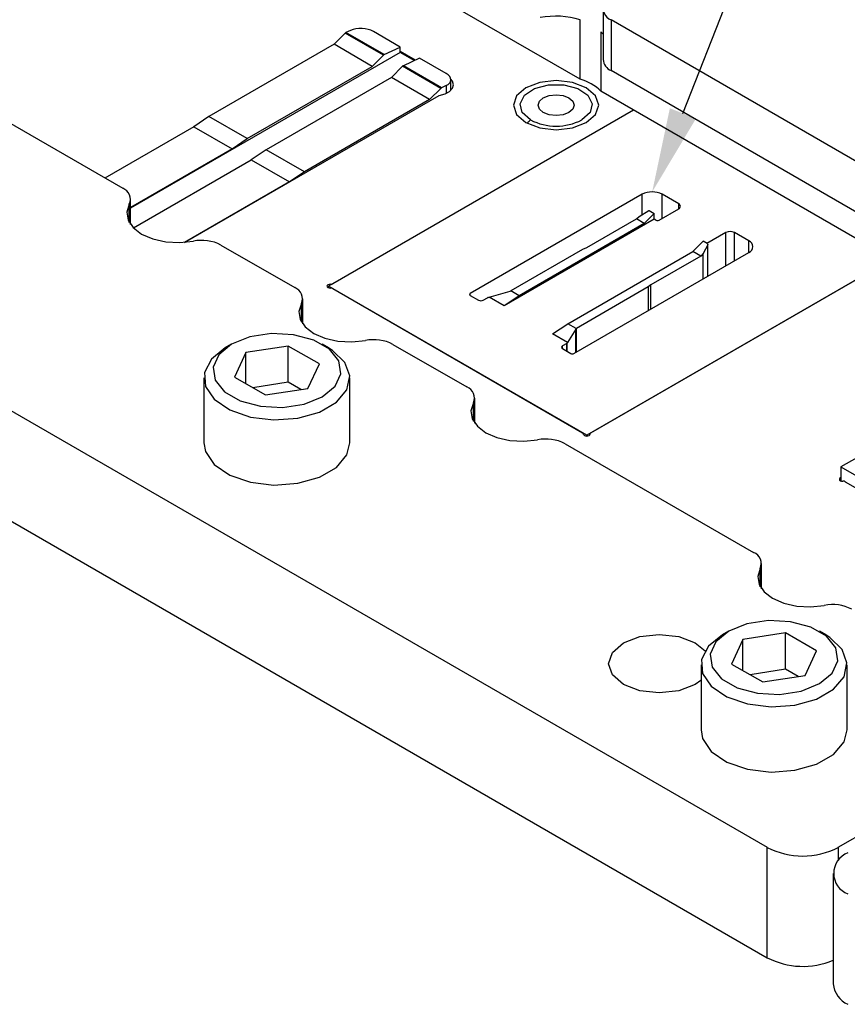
# Model space of a CAD drawing. Header units: inches. Extents: x 1880 to 2363, y -453 to -54.
# Tile 898 of 1056: x 2072.39 to 2073.93, y -69.12 to -67.3. Entities that reach past the tile are written whole.
import ezdxf

# ---------------------------------------------------------------- set-up
doc = ezdxf.new("R2010")
doc.units = ezdxf.units.IN
doc.header["$LTSCALE"] = 0.5
doc.header["$MEASUREMENT"] = 0
for name, color, linetype in [('DIE-M-S', 8, 'Continuous'), ('DIE-M-S2', 1, 'Continuous'), ('DIE-M-S3', 8, 'Continuous'), ('RAI-M-S', 8, 'Continuous'), ('SID-M-S', 105, 'Continuous'), ('SVD-M-S', 8, 'Continuous')]:
    doc.layers.add(name, color=color, linetype=linetype)

msp = doc.modelspace()

# ---------------------------------------------------------------- linework, layer by layer
at = {"layer": 'DIE-M-S', "linetype": 'Continuous', "lineweight": 25}
for p, q in [((2073.12609, -67.37681), (2073.09885, -67.36109)), ((2073.19558, -67.41574), (2073.19238, -67.41181)), ((2073.19748, -67.42232), (2073.19558, -67.41574)), ((2073.35676, -67.41794), (2073.33113, -67.42783)), ((2073.38699, -67.41447), (2073.35676, -67.41794)), ((2073.41722, -67.41794), (2073.38699, -67.41447)), ((2073.44285, -67.42783), (2073.41722, -67.41794)), ((2073.18155, -67.43926), (2073.19006, -67.43476)), ((2073.19006, -67.43476), (2073.19558, -67.42889)), ((2073.19558, -67.42889), (2073.19748, -67.42232)), ((2073.33113, -67.42783), (2073.314, -67.44262)), ((2073.45998, -67.44262), (2073.44285, -67.42783)), ((2072.69999, -67.7138), (2073.17095, -67.44192)), ((2073.17095, -67.44192), (2073.18155, -67.43926)), ((2073.314, -67.44262), (2073.30799, -67.46007)), ((2073.46599, -67.46007), (2073.45998, -67.44262)), ((2073.53018, -67.46926), (2072.97401, -67.79033)), ((2073.30799, -67.46007), (2073.314, -67.47753)), ((2073.45998, -67.47753), (2073.46599, -67.46007)), ((2073.314, -67.47753), (2073.33113, -67.49232)), ((2073.33113, -67.49232), (2073.35676, -67.50221)), ((2073.41722, -67.50221), (2073.44285, -67.49232)), ((2073.44285, -67.49232), (2073.45998, -67.47753)), ((2072.71697, -67.4999), (2072.55256, -67.59481)), ((2073.35676, -67.50221), (2073.38699, -67.50568)), ((2073.38699, -67.50568), (2073.41722, -67.50221)), ((2073.45131, -68.06587), (2074.00748, -67.7448)), ((2072.96374, -67.79344), (2072.96326, -67.7948)), ((2072.96326, -67.7948), (2072.96374, -67.79616)), ((2072.96511, -67.7923), (2072.96374, -67.79344)), ((2072.96374, -67.79616), (2072.96511, -67.7973)), ((2072.96714, -67.79156), (2072.96511, -67.7923)), ((2072.96511, -67.7973), (2072.96714, -67.79804)), ((2072.96951, -67.79134), (2072.96714, -67.79156)), ((2072.96714, -67.79804), (2072.96951, -67.79826)), ((2072.96951, -67.79292), (2072.96951, -67.79134)), ((2072.97401, -67.79927), (2073.43581, -68.06587)), ((2073.43757, -68.06881), (2073.43757, -68.06832)), ((2073.43757, -68.06875), (2073.43757, -68.06846)), ((2073.43757, -68.06846), (2073.43795, -68.06983)), ((2073.43795, -68.06983), (2073.43923, -68.071)), ((2073.43923, -68.071), (2073.44121, -68.07179)), ((2073.44121, -68.07179), (2073.44356, -68.07207)), ((2073.44356, -68.07207), (2073.44591, -68.07179)), ((2073.44591, -68.07179), (2073.44789, -68.071)), ((2073.44789, -68.071), (2073.44917, -68.06983)), ((2073.44917, -68.06983), (2073.44955, -68.06846)), ((2073.44955, -68.06832), (2073.44955, -68.06881)), ((2073.44955, -68.06875), (2073.44955, -68.06846)), ((2073.91127, -68.15062), (2073.91079, -68.15198)), ((2073.91079, -68.15198), (2073.91127, -68.15334)), ((2073.91263, -68.14948), (2073.91127, -68.15062)), ((2073.91127, -68.15334), (2073.91263, -68.15448)), ((2073.91379, -68.14898), (2073.91263, -68.14948)), ((2073.91263, -68.15448), (2073.91467, -68.15522)), ((2073.91467, -68.15522), (2073.91704, -68.15544)), ((2073.92153, -68.15645), (2074.08989, -68.25364))]:
    msp.add_line(p, q, dxfattribs=at)
for centre, radius, start, end in [((2072.9699, -67.78258), 0.00877, 267.45052, 297.91355), ((2072.9699, -67.80702), 0.00877, 62.08645, 92.54948), ((2073.43463, -68.06856), 0.00294, 1.82355, 66.23381), ((2073.45249, -68.06856), 0.00294, 113.76619, 178.17645), ((2073.91743, -68.1642), 0.00877, 62.08645, 92.54948)]:
    msp.add_arc(centre, radius, start, end, dxfattribs=at)
at = {"layer": 'DIE-M-S2', "linetype": 'Continuous', "lineweight": 25}
for p, q in [((2072.99687, -67.32699), (2072.97623, -67.34757)), ((2073.06758, -67.36781), (2072.99687, -67.32699)), ((2073.00692, -67.32182), (2072.99838, -67.32588)), ((2073.06909, -67.3667), (2072.99838, -67.32588)), ((2073.09885, -67.35254), (2073.04935, -67.32396)), ((2072.97623, -67.34757), (2072.7448, -67.48118)), ((2073.04694, -67.3884), (2072.97623, -67.34757)), ((2073.09885, -67.36252), (2072.6001, -67.65044)), ((2073.06909, -67.3667), (2073.09885, -67.35254)), ((2073.09885, -67.36252), (2073.09885, -67.35254)), ((2073.12473, -67.37746), (2073.09885, -67.36252)), ((2073.06758, -67.36781), (2073.04694, -67.3884)), ((2073.1342, -67.37295), (2073.10445, -67.38711)), ((2073.1837, -67.40152), (2073.1342, -67.37295)), ((2072.81552, -67.522), (2073.04694, -67.3884)), ((2073.0823, -67.40881), (2073.10293, -67.38822)), ((2073.17364, -67.42904), (2073.10293, -67.38822)), ((2073.17516, -67.42794), (2073.10445, -67.38711)), ((2073.0823, -67.40881), (2072.85087, -67.54241)), ((2073.15301, -67.44963), (2073.0823, -67.40881)), ((2073.19248, -67.43272), (2073.19248, -67.41314)), ((2073.17364, -67.42904), (2073.15301, -67.44963)), ((2073.1837, -67.42387), (2073.17516, -67.42794)), ((2073.1837, -67.42387), (2073.1837, -67.43839)), ((2073.15301, -67.44963), (2072.92158, -67.58323)), ((2073.53018, -67.46926), (2072.96626, -67.7948)), ((2072.7448, -67.48118), (2072.71697, -67.4999)), ((2072.81552, -67.522), (2072.7448, -67.48118)), ((2072.71697, -67.4999), (2072.55256, -67.59481)), ((2072.71697, -67.4999), (2072.78768, -67.54072)), ((2072.78768, -67.54072), (2072.81552, -67.522)), ((2072.78768, -67.54072), (2072.6001, -67.64901)), ((2072.85087, -67.54241), (2072.82303, -67.56113)), ((2072.92158, -67.58323), (2072.85087, -67.54241)), ((2072.60522, -67.68687), (2072.82303, -67.56113)), ((2072.82303, -67.56113), (2072.89374, -67.60195)), ((2072.92158, -67.58323), (2072.89374, -67.60195)), ((2072.89374, -67.60195), (2072.69999, -67.7138)), ((2073.5462, -67.62493), (2073.22807, -67.80858)), ((2073.5462, -67.66233), (2073.5462, -67.62493)), ((2073.61373, -67.64268), (2073.58297, -67.62493)), ((2073.58297, -67.66942), (2073.58297, -67.62493)), ((2073.54029, -67.66574), (2073.55863, -67.65515)), ((2073.55863, -67.65515), (2073.55918, -67.6551)), ((2073.55918, -67.6551), (2073.56846, -67.66046)), ((2073.5773, -67.67269), (2073.61373, -67.65166)), ((2073.61373, -67.65166), (2073.61373, -67.64268)), ((2073.56846, -67.67085), (2073.29078, -67.83116)), ((2073.44361, -67.72354), (2073.53555, -67.67046)), ((2073.53555, -67.67046), (2073.54029, -67.66574)), ((2073.55005, -67.67883), (2073.53555, -67.67046)), ((2073.56846, -67.66046), (2073.55005, -67.67883)), ((2073.56846, -67.67085), (2073.56846, -67.66046)), ((2073.57165, -67.67269), (2073.56846, -67.67085)), ((2073.55005, -67.67883), (2073.31862, -67.81243)), ((2073.63985, -67.73067), (2073.6588, -67.71177)), ((2073.66627, -67.71609), (2073.6588, -67.71177)), ((2073.70106, -67.69554), (2073.66587, -67.71586)), ((2073.70106, -67.75678), (2073.70106, -67.69554)), ((2073.74348, -67.71106), (2073.71661, -67.69554)), ((2073.71661, -67.74779), (2073.71661, -67.69554)), ((2073.74348, -67.73228), (2073.74348, -67.71106)), ((2073.3038, -67.80303), (2073.43654, -67.7264)), ((2073.43654, -67.7264), (2073.44361, -67.72354)), ((2073.66764, -67.71808), (2073.65908, -67.73432)), ((2073.66627, -67.71609), (2073.66693, -67.71669)), ((2073.66693, -67.71669), (2073.66764, -67.71808)), ((2073.66764, -67.77607), (2073.66764, -67.71808)), ((2073.40842, -67.86427), (2073.63985, -67.73067)), ((2073.4197, -67.9192), (2073.74348, -67.73228)), ((2074.00748, -67.7448), (2073.44356, -68.07034)), ((2073.65435, -67.73904), (2073.56241, -67.79212)), ((2073.65435, -67.73904), (2073.63985, -67.73067)), ((2073.65908, -67.73432), (2073.65435, -67.73904)), ((2073.65908, -67.78101), (2073.65908, -67.73432)), ((2073.44356, -68.07034), (2072.96626, -67.7948)), ((2072.96626, -67.7978), (2072.96626, -67.7948)), ((2073.55745, -67.7962), (2073.42471, -67.87283)), ((2073.56241, -67.79212), (2073.55745, -67.7962)), ((2073.55745, -67.7962), (2073.55745, -67.83968)), ((2073.56241, -67.83682), (2073.56241, -67.79212)), ((2073.22807, -67.81184), (2073.22807, -67.80858)), ((2073.22807, -67.81184), (2073.24361, -67.82081)), ((2073.2521, -67.82081), (2073.26011, -67.81618)), ((2073.26147, -67.81567), (2073.26325, -67.81526)), ((2073.26325, -67.81526), (2073.30176, -67.80389)), ((2073.29078, -67.83116), (2073.26325, -67.81526)), ((2073.31862, -67.81243), (2073.29078, -67.83116)), ((2073.30176, -67.80389), (2073.303, -67.80342)), ((2073.31862, -67.81243), (2073.303, -67.80342)), ((2073.38059, -67.883), (2073.40842, -67.86427)), ((2073.42338, -67.8741), (2073.40812, -67.89889)), ((2073.42404, -67.87329), (2073.40842, -67.86427)), ((2073.42404, -67.87329), (2073.42338, -67.8741)), ((2073.42338, -67.91708), (2073.42338, -67.8741)), ((2073.42471, -67.91631), (2073.42471, -67.87283)), ((2073.40812, -67.89889), (2073.38059, -67.883)), ((2073.40652, -67.9007), (2073.39851, -67.90533)), ((2073.39851, -67.91023), (2073.39851, -67.90533)), ((2073.39851, -67.91023), (2073.41404, -67.9192)), ((2073.40652, -67.91486), (2073.40652, -67.9007)), ((2073.40812, -67.89889), (2073.40741, -67.89992)), ((2073.40741, -67.91537), (2073.40741, -67.89992)), ((2074.17542, -67.97808), (2073.91379, -68.12912)), ((2073.44356, -68.07207), (2073.44356, -68.07034)), ((2073.91379, -68.12912), (2073.91379, -68.15498)), ((2073.91379, -68.12912), (2073.94242, -68.14565))]:
    msp.add_line(p, q, dxfattribs=at)
for centre, radius, start, end in [((2073.00089, -67.33091), 0.00562, 116.47698, 135.7307), ((2073.0716, -67.37173), 0.00562, 116.47698, 135.7307), ((2073.10695, -67.39214), 0.00562, 116.47698, 135.7307), ((2073.17766, -67.43296), 0.00562, 116.47698, 135.7307), ((2073.56459, -67.66041), 0.03996, 62.60967, 117.39033), ((2073.61203, -67.64717), 0.0048, 290.78342, 69.21658), ((2073.57447, -67.66723), 0.00615, 242.60967, 297.39033), ((2073.70884, -67.71056), 0.01691, 62.60967, 117.39033), ((2073.73946, -67.72167), 0.01135, 290.78342, 69.21658), ((2073.22869, -67.81021), 0.00175, 110.78342, 249.21658), ((2073.24785, -67.81262), 0.00922, 242.60967, 297.39033), ((2073.26251, -67.82047), 0.00491, 102.28981, 119.25268), ((2073.30061, -67.79748), 0.0064, 291.91076, 299.83432), ((2073.42717, -67.87712), 0.00494, 119.78614, 129.20461), ((2073.39944, -67.90778), 0.00262, 110.78342, 249.21658), ((2073.40523, -67.89833), 0.0027, 298.64416, 323.96377), ((2073.41687, -67.91374), 0.00615, 242.60967, 297.39033)]:
    msp.add_arc(centre, radius, start, end, dxfattribs=at)
for centre, start_param, end_param in [((2073.02813, -67.33406), 0.8220323, 2.3928286), ((2073.16248, -67.41162), 5.5344212, 7.1052176)]:
    msp.add_ellipse(centre, major_axis=(0.02998, -0.00209), ratio=0.524922, start_param=start_param, end_param=end_param, dxfattribs=at)
at = {"layer": 'DIE-M-S3', "linetype": 'Continuous', "lineweight": 25}
for p, q in [((2073.32825, -67.44156), (2073.34688, -67.42914)), ((2073.34688, -67.42914), (2073.37276, -67.42232)), ((2073.37276, -67.42232), (2073.40122, -67.42232)), ((2073.40122, -67.42232), (2073.4271, -67.42914)), ((2073.4271, -67.42914), (2073.44573, -67.44156)), ((2073.32023, -67.45732), (2073.32825, -67.44156)), ((2073.35353, -67.46007), (2073.35607, -67.45268)), ((2073.35607, -67.45268), (2073.36333, -67.44641)), ((2073.36333, -67.44641), (2073.37419, -67.44223)), ((2073.37419, -67.44223), (2073.38699, -67.44076)), ((2073.38699, -67.44076), (2073.3998, -67.44223)), ((2073.3998, -67.44223), (2073.41065, -67.44641)), ((2073.41065, -67.44641), (2073.41791, -67.45268)), ((2073.41791, -67.45268), (2073.42046, -67.46007)), ((2073.44573, -67.44156), (2073.45375, -67.45732)), ((2073.32428, -67.47358), (2073.32023, -67.45732)), ((2073.33967, -67.4874), (2073.32428, -67.47358)), ((2073.35607, -67.46747), (2073.35353, -67.46007)), ((2073.36333, -67.47373), (2073.35607, -67.46747)), ((2073.37419, -67.47792), (2073.36333, -67.47373)), ((2073.41065, -67.47373), (2073.3998, -67.47792)), ((2073.41791, -67.46747), (2073.41065, -67.47373)), ((2073.42046, -67.46007), (2073.41791, -67.46747)), ((2073.4497, -67.47358), (2073.43432, -67.4874)), ((2073.45375, -67.45732), (2073.4497, -67.47358)), ((2073.38699, -67.47939), (2073.37419, -67.47792)), ((2073.3998, -67.47792), (2073.38699, -67.47939))]:
    msp.add_line(p, q, dxfattribs=at)
msp.add_arc((2073.38699, -67.39606), 0.10287, 242.60967, 297.39033, dxfattribs=at)
msp.add_open_spline([(2073.33388, -67.49367), (2073.33403, -67.49332), (2073.33477, -67.4917), (2073.33688, -67.48936), (2073.33876, -67.48803), (2073.33967, -67.4874)], degree=3, knots=[0, 0, 0, 0, 0.1254609, 0.5797622, 1, 1, 1, 1], dxfattribs=at)
at = {"layer": 'RAI-M-S', "linetype": 'Continuous', "lineweight": 25}
for p, q in [((2073.43145, -67.41226), (2073.04555, -67.18949)), ((2073.47385, -67.2818), (2073.47385, -67.3757)), ((2073.43145, -67.41226), (2073.43145, -67.30203)), ((2073.94324, -67.56473), (2073.48849, -67.30221)), ((2073.48849, -67.30221), (2073.48849, -67.39611)), ((2073.46981, -67.32418), (2073.46981, -67.43441)), ((2073.47385, -67.32909), (2073.46981, -67.32418)), ((2073.94324, -67.65863), (2073.48849, -67.39611)), ((2074.06784, -67.77965), (2073.46981, -67.43441)), ((2071.36318, -67.43886), (2073.77724, -68.83246)), ((2072.34284, -67.47373), (2072.58545, -67.61379)), ((2072.6001, -67.68081), (2072.6001, -67.6342)), ((2071.36318, -67.64299), (2073.77724, -69.0366)), ((2072.59762, -67.64318), (2072.59303, -67.65784)), ((2072.59762, -67.67694), (2072.59762, -67.64318)), ((2072.59303, -67.65784), (2072.59553, -67.67267)), ((2072.59553, -67.67267), (2072.60492, -67.68655)), ((2072.60492, -67.68655), (2072.62049, -67.69843)), ((2072.62049, -67.69843), (2072.64107, -67.70742)), ((2072.64107, -67.70742), (2072.66511, -67.71284)), ((2072.6908, -67.71428), (2072.71619, -67.71163)), ((2072.66511, -67.71284), (2072.6908, -67.71428)), ((2072.7671, -67.71866), (2072.90365, -67.79749)), ((2072.9183, -67.8645), (2072.9183, -67.8179)), ((2072.91582, -67.82687), (2072.91123, -67.84154)), ((2072.91582, -67.86063), (2072.91582, -67.82687)), ((2072.91123, -67.84154), (2072.91373, -67.85636)), ((2072.91373, -67.85636), (2072.92311, -67.87024)), ((2072.92311, -67.87024), (2072.93869, -67.88212)), ((2072.93869, -67.88212), (2072.95927, -67.89111)), ((2072.95927, -67.89111), (2072.98331, -67.89653)), ((2072.98331, -67.89653), (2073.00899, -67.89797)), ((2073.00899, -67.89797), (2073.03439, -67.89533)), ((2073.0853, -67.90235), (2073.22185, -67.98118)), ((2073.2365, -68.04819), (2073.2365, -68.00159)), ((2073.23401, -68.01057), (2073.22943, -68.02523)), ((2073.23401, -68.04432), (2073.23401, -68.01057)), ((2073.22943, -68.02523), (2073.23193, -68.04006)), ((2073.23193, -68.04006), (2073.24131, -68.05393)), ((2073.24131, -68.05393), (2073.25688, -68.06582)), ((2073.25688, -68.06582), (2073.27747, -68.07481)), ((2073.27747, -68.07481), (2073.30151, -68.08022)), ((2073.30151, -68.08022), (2073.32719, -68.08166)), ((2073.32719, -68.08166), (2073.35259, -68.07902)), ((2073.4035, -68.08604), (2073.75218, -68.28733)), ((2073.76683, -68.35435), (2073.76683, -68.30774)), ((2073.76434, -68.31672), (2073.75976, -68.33138)), ((2073.76434, -68.35048), (2073.76434, -68.31672)), ((2073.75976, -68.33138), (2073.76226, -68.34621)), ((2073.76226, -68.34621), (2073.77164, -68.36009)), ((2073.77164, -68.36009), (2073.78721, -68.37197)), ((2073.78721, -68.37197), (2073.8078, -68.38096)), ((2073.8078, -68.38096), (2073.83184, -68.38638)), ((2073.85752, -68.38782), (2073.88292, -68.38517)), ((2073.83184, -68.38638), (2073.85752, -68.38782)), ((2073.54196, -68.44284), (2073.57784, -68.43872)), ((2073.57784, -68.43872), (2073.61372, -68.44284)), ((2073.49123, -68.47213), (2073.51155, -68.45457)), ((2073.51155, -68.45457), (2073.54196, -68.44284)), ((2073.61372, -68.44284), (2073.64413, -68.45457)), ((2073.64413, -68.45457), (2073.66233, -68.46939)), ((2073.48409, -68.49284), (2073.49123, -68.47213)), ((2073.49123, -68.51355), (2073.48409, -68.49284)), ((2073.51155, -68.53111), (2073.49123, -68.51355)), ((2073.54196, -68.54284), (2073.51155, -68.53111)), ((2073.64413, -68.53111), (2073.61372, -68.54284)), ((2073.65438, -68.52409), (2073.64413, -68.53111)), ((2073.57784, -68.54696), (2073.54196, -68.54284)), ((2073.61372, -68.54284), (2073.57784, -68.54696)), ((2073.90877, -68.83246), (2074.18, -68.67588)), ((2073.77724, -69.0366), (2073.77724, -68.83246)), ((2073.90877, -68.83246), (2073.90877, -68.85692)), ((2073.8992, -68.88063), (2073.8992, -69.08477))]:
    msp.add_line(p, q, dxfattribs=at)
for centre, radius, start, end in [((2073.49594, -67.28191), 0.02162, 155.11499, 249.85575), ((2073.38685, -67.45206), 0.15652, 73.44464, 100.71312), ((2073.49879, -67.37326), 0.02506, 185.58152, 245.73862), ((2073.40821, -67.49682), 0.0877, 45.37279, 74.63259), ((2072.57801, -67.63409), 0.02162, 335.11499, 69.85575), ((2072.73168, -67.78742), 0.07735, 62.74366, 101.54852), ((2072.89621, -67.81778), 0.02162, 335.11499, 69.85575), ((2073.04988, -67.97111), 0.07735, 62.74366, 101.54852), ((2073.21441, -68.00147), 0.02162, 335.11499, 69.85575), ((2073.36808, -68.1548), 0.07735, 62.74366, 101.54852), ((2073.74474, -68.30762), 0.02162, 335.11499, 69.85575), ((2073.89841, -68.46095), 0.07735, 62.74366, 101.54852), ((2073.843, -68.70555), 0.14294, 242.60967, 297.39033), ((2073.94085, -68.88063), 0.04061, 110.78342, 249.21658), ((2073.84341, -68.90751), 0.14506, 242.86065, 292.61925), ((2073.94575, -69.08013), 0.04677, 185.6948, 245.62534)]:
    msp.add_arc(centre, radius, start, end, dxfattribs=at)
at = {"layer": 'SID-M-S'}
msp.add_line((2073.6215, -67.47528), (2076.00391, -61.39594), dxfattribs=at)
msp.add_solid([(2073.64571, -67.48477), (2073.56459, -67.62053), (2073.64571, -67.48477), (2073.5973, -67.4658)], dxfattribs=at)
at = {"layer": 'SVD-M-S', "linetype": 'Continuous', "lineweight": 25}
for p, q in [((2072.82061, -67.88867), (2072.78687, -67.90231)), ((2072.8604, -67.88252), (2072.82061, -67.88867)), ((2072.90143, -67.88459), (2072.8604, -67.88252)), ((2072.93876, -67.89464), (2072.90143, -67.88459)), ((2072.77527, -67.90901), (2072.74945, -67.92988)), ((2072.78687, -67.90231), (2072.76324, -67.92179)), ((2072.78686, -67.90232), (2072.77526, -67.90901)), ((2072.89175, -67.90545), (2072.81332, -67.91758)), ((2072.94916, -67.93859), (2072.89175, -67.90545)), ((2072.89175, -67.97241), (2072.89175, -67.90545)), ((2072.96788, -67.91145), (2072.93876, -67.89464)), ((2072.96621, -67.90901), (2072.95461, -67.90232)), ((2072.97375, -67.91374), (2072.96621, -67.90901)), ((2072.98529, -67.933), (2072.96788, -67.91145)), ((2072.74945, -67.92988), (2072.73677, -67.95447)), ((2072.76324, -67.92179), (2072.75258, -67.94475)), ((2072.81332, -67.91758), (2072.79231, -67.96285)), ((2072.81332, -67.97498), (2072.81332, -67.91758)), ((2072.9965, -67.93578), (2072.97375, -67.91374)), ((2072.75258, -67.94475), (2072.75617, -67.96844)), ((2072.92814, -67.98386), (2072.94916, -67.93859)), ((2072.98888, -67.95669), (2072.98529, -67.933)), ((2073.00562, -67.96089), (2072.9965, -67.93578)), ((2072.73573, -67.96411), (2072.73573, -68.08463)), ((2072.73677, -67.95447), (2072.73861, -67.98011)), ((2072.79231, -67.96285), (2072.84972, -67.99599)), ((2072.97822, -67.97966), (2072.98888, -67.95669)), ((2073.00012, -67.98635), (2073.00562, -67.96089)), ((2073.00573, -68.08463), (2073.00573, -67.96411)), ((2072.73861, -67.98011), (2072.75476, -68.00401)), ((2072.75617, -67.96844), (2072.77358, -67.98999)), ((2072.89175, -67.97241), (2072.82637, -67.98252)), ((2072.84972, -67.99599), (2072.92814, -67.98386)), ((2072.91509, -67.98588), (2072.89175, -67.97241)), ((2072.9546, -67.99913), (2072.97822, -67.97966)), ((2072.77358, -67.98999), (2072.80271, -68.00681)), ((2072.92086, -68.01277), (2072.9546, -67.99913)), ((2072.9806, -68.0094), (2073.00012, -67.98635)), ((2072.75476, -68.00401), (2072.78348, -68.02358)), ((2072.80271, -68.00681), (2072.84004, -68.01686)), ((2072.84004, -68.01686), (2072.88107, -68.01893)), ((2072.88107, -68.01893), (2072.92086, -68.01277)), ((2072.94918, -68.02754), (2072.9806, -68.0094)), ((2072.78348, -68.02358), (2072.82166, -68.03672)), ((2072.82166, -68.03672), (2072.86515, -68.04198)), ((2072.86515, -68.04198), (2072.90925, -68.03881)), ((2072.90925, -68.03881), (2072.94918, -68.02754)), ((2072.73573, -68.08463), (2072.73861, -68.10063)), ((2073.00012, -68.10687), (2073.00573, -68.08463)), ((2072.73861, -68.10063), (2072.75476, -68.12453)), ((2072.9806, -68.12992), (2073.00012, -68.10687)), ((2072.75476, -68.12453), (2072.78348, -68.1441)), ((2072.94918, -68.14806), (2072.9806, -68.12992)), ((2072.78348, -68.1441), (2072.82166, -68.15724)), ((2072.90925, -68.15933), (2072.94918, -68.14806)), ((2072.82166, -68.15724), (2072.86515, -68.1625)), ((2072.86515, -68.1625), (2072.90925, -68.15933)), ((2073.73985, -68.41934), (2073.70611, -68.43297)), ((2073.77963, -68.41318), (2073.73985, -68.41934)), ((2073.82067, -68.41525), (2073.77963, -68.41318)), ((2073.858, -68.4253), (2073.82067, -68.41525)), ((2073.69451, -68.43967), (2073.66869, -68.46055)), ((2073.70611, -68.43297), (2073.68248, -68.45245)), ((2073.7061, -68.43298), (2073.6945, -68.43968)), ((2073.81099, -68.43611), (2073.73256, -68.44824)), ((2073.86839, -68.46926), (2073.81099, -68.43611)), ((2073.81099, -68.50307), (2073.81099, -68.43611)), ((2073.88712, -68.44212), (2073.858, -68.4253)), ((2073.88545, -68.43968), (2073.87385, -68.43298)), ((2073.89299, -68.44441), (2073.88545, -68.43968)), ((2073.68248, -68.45245), (2073.67182, -68.47542)), ((2073.73256, -68.44824), (2073.71155, -68.49352)), ((2073.73256, -68.50565), (2073.73256, -68.44824)), ((2073.90453, -68.46367), (2073.88712, -68.44212)), ((2073.91574, -68.46645), (2073.89299, -68.44441)), ((2073.66869, -68.46055), (2073.65601, -68.48514)), ((2073.67182, -68.47542), (2073.67541, -68.49911)), ((2073.84738, -68.51453), (2073.86839, -68.46926)), ((2073.90812, -68.48735), (2073.90453, -68.46367)), ((2073.92486, -68.49156), (2073.91574, -68.46645)), ((2073.65497, -68.49478), (2073.65497, -68.6153)), ((2073.65601, -68.48514), (2073.65784, -68.51077)), ((2073.71155, -68.49352), (2073.76896, -68.52666)), ((2073.89746, -68.51032), (2073.90812, -68.48735)), ((2073.91936, -68.51702), (2073.92486, -68.49156)), ((2073.92497, -68.6153), (2073.92497, -68.49478)), ((2073.65784, -68.51077), (2073.674, -68.53467)), ((2073.67541, -68.49911), (2073.69282, -68.52066)), ((2073.81099, -68.50307), (2073.74561, -68.51318)), ((2073.83433, -68.51655), (2073.81099, -68.50307)), ((2073.87383, -68.5298), (2073.89746, -68.51032)), ((2073.69282, -68.52066), (2073.72195, -68.53747)), ((2073.76896, -68.52666), (2073.84738, -68.51453)), ((2073.84009, -68.54344), (2073.87383, -68.5298)), ((2073.89984, -68.54006), (2073.91936, -68.51702)), ((2073.674, -68.53467), (2073.70272, -68.55425)), ((2073.72195, -68.53747), (2073.75928, -68.54752)), ((2073.75928, -68.54752), (2073.80031, -68.54959)), ((2073.80031, -68.54959), (2073.84009, -68.54344)), ((2073.86842, -68.5582), (2073.89984, -68.54006)), ((2073.70272, -68.55425), (2073.7409, -68.56738)), ((2073.7409, -68.56738), (2073.78439, -68.57265)), ((2073.82849, -68.56947), (2073.86842, -68.5582)), ((2073.78439, -68.57265), (2073.82849, -68.56947)), ((2073.65497, -68.6153), (2073.65784, -68.63129)), ((2073.91936, -68.63754), (2073.92497, -68.6153)), ((2073.65784, -68.63129), (2073.674, -68.65519)), ((2073.89984, -68.66059), (2073.91936, -68.63754)), ((2073.674, -68.65519), (2073.70272, -68.67477)), ((2073.70272, -68.67477), (2073.7409, -68.6879)), ((2073.86842, -68.67873), (2073.89984, -68.66059)), ((2073.7409, -68.6879), (2073.78439, -68.69317)), ((2073.78439, -68.69317), (2073.82849, -68.68999)), ((2073.82849, -68.68999), (2073.86842, -68.67873))]:
    msp.add_line(p, q, dxfattribs=at)

doc.saveas('drawing.dxf')
